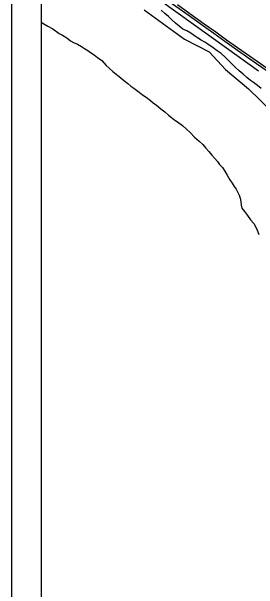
# Model space of a CAD drawing. Extents: x 0 to 45.4, y -2.2 to 22.
# Drawn here: x 2 to 2.837, y 17.183 to 19.147 of the extents above; entities that cross this region are included whole.
import ezdxf

# ---------------------------------------------------------------- set-up
doc = ezdxf.new("R2010")
doc.units = 0
for name, color, linetype in [('GM_X_Corporation', 7, 'Continuous'), ('GM_X_Major_River', 7, 'Continuous'), ('GM_X_Rail_Line', 7, 'Continuous'), ('GM_X_US_Route', 7, 'Continuous'), ('SH_Data', 7, 'Continuous')]:
    doc.layers.add(name, color=color, linetype=linetype)

msp = doc.modelspace()

# ---------------------------------------------------------------- linework, layer by layer
at = {"layer": 'GM_X_Corporation'}
msp.add_lwpolyline([(2.4503, 19.1527), (2.5862, 19.0536), (2.6706, 19.0104), (2.7255, 18.9508), (2.8035, 18.8848), (2.8867, 18.8036), (3.006, 18.5933), (3.1607, 18.2624), (3.2417, 18.0381), (3.3068, 17.9167), (3.3076, 17.8928), (3.2906, 17.8503), (3.2853, 17.7584), (3.3008, 17.64), (3.3557, 17.2765), (3.3572, 17.2298), (3.3712, 17.1086)], dxfattribs=at)
msp.add_lwpolyline([(2.4503, 19.1527), (2.5862, 19.0536), (2.6706, 19.0104), (2.7255, 18.9508), (2.8035, 18.8848), (2.8867, 18.8036), (3.006, 18.5933), (3.1607, 18.2624), (3.2417, 18.0381), (3.3068, 17.9167), (3.3076, 17.8928), (3.2906, 17.8503), (3.2853, 17.7584), (3.3008, 17.64), (3.3557, 17.2765), (3.3572, 17.2298), (3.3712, 17.1086)], dxfattribs=at)
at = {"layer": 'GM_X_Major_River'}
for points in [[(2.8467, 18.8857), (2.8342, 18.8959), (2.821, 18.9058), (2.8108, 18.913), (2.7987, 18.9225), (2.7854, 18.9346), (2.7722, 18.946), (2.7601, 18.9574), (2.7488, 18.968), (2.7386, 18.9786), (2.7246, 18.9927), (2.711, 19.0041), (2.6977, 19.0139), (2.6841, 19.0238), (2.666, 19.0367), (2.6562, 19.0431), (2.6437, 19.05), (2.6312, 19.0583), (2.6206, 19.0644), (2.6078, 19.0742), (2.5949, 19.0822), (2.5813, 19.0872), (2.5688, 19.097), (2.5556, 19.1076), (2.5427, 19.1202), (2.5321, 19.13), (2.5204, 19.1406), (2.5079, 19.1524)], [(2.1, 19.1116), (2.1091, 19.1056), (2.1231, 19.0973), (2.1398, 19.089), (2.1612, 19.0725)], [(2.1612, 19.0725), (2.1729, 19.0672), (2.1873, 19.0577), (2.2001, 19.0474), (2.2099, 19.0421), (2.2232, 19.036), (2.2372, 19.0281), (2.247, 19.022), (2.2583, 19.0148), (2.2682, 19.0083), (2.2799, 19), (2.2912, 18.9913), (2.3063, 18.981), (2.3211, 18.9643), (2.3309, 18.9552), (2.3434, 18.9431), (2.36, 18.9298), (2.3702, 18.9218), (2.3801, 18.9139), (2.3944, 18.9029), (2.4046, 18.8941), (2.4152, 18.8873), (2.4334, 18.8737), (2.4443, 18.8646), (2.4561, 18.8558), (2.4708, 18.8444), (2.4806, 18.8372), (2.4912, 18.8293), (2.5063, 18.8164), (2.52, 18.8061), (2.5324, 18.7955), (2.5423, 18.7872), (2.5536, 18.7777), (2.5634, 18.772), (2.5797, 18.7598), (2.5937, 18.7469), (2.6058, 18.7359), (2.6205, 18.7204), (2.6368, 18.7067), (2.6485, 18.695), (2.6591, 18.6832), (2.6693, 18.6711), (2.6799, 18.6589), (2.6897, 18.6479), (2.6991, 18.6373), (2.7059, 18.6278), (2.7154, 18.6172), (2.7237, 18.6043), (2.7313, 18.5906), (2.7403, 18.5758), (2.7479, 18.5641), (2.7551, 18.5527), (2.7615, 18.5432), (2.7672, 18.5326), (2.7721, 18.5227), (2.7759, 18.5133), (2.7781, 18.5007), (2.7793, 18.4886), (2.7812, 18.4791), (2.7902, 18.4681), (2.8004, 18.4541), (2.811, 18.4397), (2.822, 18.4264), (2.8292, 18.4139), (2.8337, 18.4036), (2.839, 18.3896)]]:
    msp.add_lwpolyline(points, dxfattribs=at)
at = {"layer": 'GM_X_Rail_Line'}
msp.add_lwpolyline([(2.8383, 18.9445), (2.7294, 19.0226), (2.5058, 19.1832)], dxfattribs=at)
at = {"layer": 'GM_X_US_Route'}
for points in [[(2.1, 19.4307), (2.1525, 19.408), (2.2048, 19.3847), (2.2481, 19.3663), (2.2904, 19.3467), (2.3168, 19.3334), (2.3481, 19.3149), (2.3733, 19.2978), (2.3971, 19.2806), (2.428, 19.2587), (2.4703, 19.2279), (2.5147, 19.1965), (2.5575, 19.1656), (2.5988, 19.1361), (2.6483, 19.1006), (2.6861, 19.0735), (2.7238, 19.0463), (2.7549, 19.0241), (2.8309, 18.9705), (2.8814, 18.9354), (2.9802, 18.8671), (3.0375, 18.8275), (3.0908, 18.7902), (3.122, 18.7687)], [(2.5625, 19.1711), (2.6045, 19.1407), (2.6534, 19.1058), (2.6927, 19.0778), (2.7293, 19.0515), (2.7664, 19.025), (2.8331, 18.978), (2.9009, 18.9306)]]:
    msp.add_lwpolyline(points, dxfattribs=at)
at = {"layer": 'SH_Data'}
for p, q in [((2, 21), (2, 14)), ((2.1, 20.9), (2.1, 14.1))]:
    msp.add_line(p, q, dxfattribs=at)

doc.saveas('drawing.dxf')
